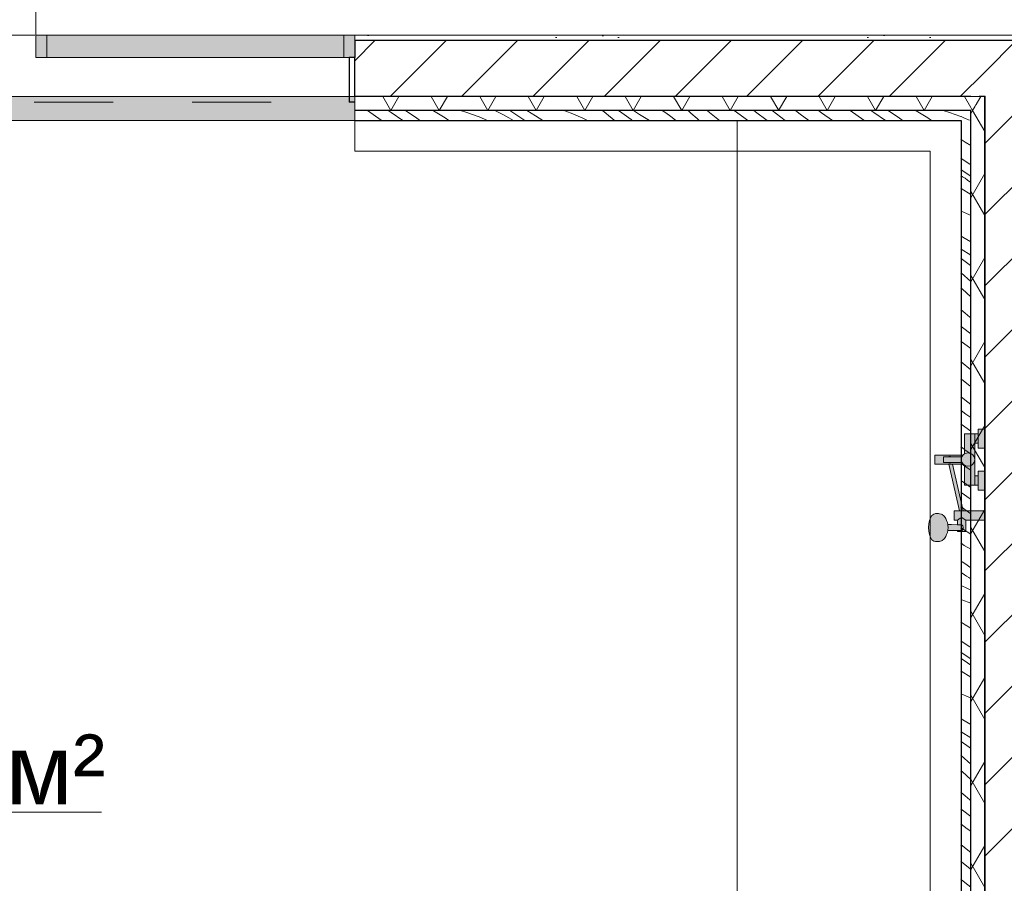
# Model space of a CAD drawing. Header units: millimetres. Extents: x -59761 to 112741, y -57975 to 46221.
# Tile 322 of 421: x 55952 to 59469, y -14610 to -11525. Entities that reach past the tile are written whole.
import ezdxf

# ---------------------------------------------------------------- set-up
doc = ezdxf.new("R2010")
doc.units = ezdxf.units.MM
doc.linetypes.add('Wipeout_Contour', pattern=[1000, 0, -1000])
doc.linetypes.add('Штриховая', pattern=[564.444447, 282.222223, -282.222223])
for name, color, linetype in [('Интерьер - конструкции мебели', 7, 'Continuous'), ('Интерьер - Мебель', 7, 'Continuous'), ('Интерьер - Оборудование', 7, 'Continuous'), ('Интерьер - Оборудование бань', 7, 'Continuous'), ('Конструктив - Стены Блок 200 нов', 7, 'Continuous'), ('УЛИЦА_Внутр отделка бань', 7, 'Continuous'), ('Элемент Модели - Зона', 7, 'Continuous')]:
    doc.layers.add(name, color=color, linetype=linetype)
doc.styles.add('СГЕНЕРИР_СТИЛЬ_1', font='arial.ttf')
pattern_1 = [(45, (-45000, -54000), (-127.27922, 127.27922), [])]
pattern_2 = [(45, (-45000, -53650), (-111.36932, 111.36932), [0, -105, 0, -157.5]), (110, (-44650, -53650), (148.00159, 53.86817), [0, -77, 0, -133])]
pattern_3 = [(60, (-45000, -54000), (-129.90381, 75), []), (120, (-45000, -54000), (129.90381, 75), [])]

# ---------------------------------------------------------------- blocks, each defined once
blk = doc.blocks.new('*X625', base_point=(2412685.8, -340475.5))
at = {"layer": 'УЛИЦА_Внутр отделка бань', "color": 7, "linetype": 'Continuous', "lineweight": 5}
for p, q in [((2517000.4, -298347.2), (2517003.5, -298348.3)), ((2517003.5, -298348.3), (2517010, -298350.9))]:
    blk.add_line(p, q, dxfattribs=at)
blk = doc.blocks.new('*X626', base_point=(2412685.8, -340475.5))
at = {"layer": 'УЛИЦА_Внутр отделка бань', "color": 7, "linetype": 'Continuous', "lineweight": 5}
blk.add_line((2517010, -298350.9), (2517033.5, -298360.5), dxfattribs=at)
blk = doc.blocks.new('*X627', base_point=(2412685.8, -340475.5))
at = {"layer": 'УЛИЦА_Внутр отделка бань', "color": 7, "linetype": 'Continuous', "lineweight": 5}
for p, q in [((2517033.5, -298360.5), (2517035.4, -298361.3)), ((2517015.7, -298438.1), (2517000.4, -298428.6)), ((2517035.4, -298450.1), (2517015.7, -298438.1)), ((2517032.3, -298517.2), (2517000.4, -298497.1)), ((2517035.4, -298519.1), (2517032.3, -298517.2)), ((2517035.4, -298560.1), (2517000.4, -298537.3)), ((2517005.9, -298561.6), (2517000.4, -298558.2)), ((2517014.9, -298567.4), (2517005.9, -298561.6)), ((2517023.8, -298573.5), (2517014.9, -298567.4)), ((2517032.5, -298579.7), (2517023.8, -298573.5)), ((2517035.4, -298581.8), (2517032.5, -298579.7)), ((2517000.4, -298603.4), (2517035.4, -298625.5)), ((2517028.5, -298697), (2517000.4, -298685.1)), ((2517035.4, -298700.5), (2517028.5, -298697)), ((2517006.9, -298777.7), (2517000.4, -298773.9)), ((2517035.4, -298793.9), (2517006.9, -298777.7)), ((2517035.4, -298841.6), (2517000.4, -298820)), ((2517029.1, -298875.1), (2517000.4, -298854.4)), ((2517035.4, -298935.9), (2517000.4, -298905.1)), ((2517035.4, -298879.6), (2517029.1, -298875.1)), ((2517005.7, -298963.8), (2517000.4, -298959.7)), ((2517035.4, -298990.2), (2517005.7, -298963.8)), ((2517015.6, -299049.1), (2517000.4, -299037.2)), ((2517031.7, -299063.2), (2517015.6, -299049.1)), ((2517035.4, -299066.3), (2517031.7, -299063.2)), ((2517006.4, -299100.5), (2517000.4, -299096.9)), ((2517035.4, -299122.5), (2517006.4, -299100.5)), ((2517022.6, -299166.3), (2517000.4, -299150.5)), ((2517035.4, -299175.4), (2517022.6, -299166.3)), ((2517035.4, -299251.6), (2517000.4, -299223.5)), ((2517008.8, -299290.5), (2517000.4, -299283.7)), ((2517031.6, -299308.5), (2517008.8, -299290.5)), ((2517035.4, -299311.5), (2517031.6, -299308.5)), ((2517014.4, -299359.1), (2517000.4, -299348.2)), ((2517035.4, -299374.9), (2517014.4, -299359.1)), ((2517017.9, -299409.3), (2517000.4, -299396.6)), ((2517035.4, -299421.7), (2517017.9, -299409.3)), ((2517035.4, -299470.7), (2517000.4, -299445.8)), ((2517019.3, -299540.5), (2517000.4, -299526.8)), ((2517035.4, -299551.7), (2517019.3, -299540.5)), ((2517022.5, -299601.3), (2517000.4, -299585.9)), ((2517035.4, -299610.1), (2517022.5, -299601.3)), ((2517002.1, -299648.5), (2517000.4, -299647.3)), ((2517035.4, -299671.5), (2517002.1, -299648.5)), ((2517033.6, -299712.2), (2517000.4, -299689.7)), ((2517035.4, -299713.4), (2517033.6, -299712.2)), ((2517035.4, -299765.8), (2517000.4, -299740.9)), ((2517005.5, -299819.8), (2517000.4, -299816.5)), ((2517035.4, -299838.5), (2517005.5, -299819.8)), ((2517012.3, -299878.5), (2517000.4, -299871.2)), ((2517035.4, -299892.2), (2517012.3, -299878.5)), ((2517004.2, -299937.5), (2517000.4, -299935.1)), ((2517013.6, -299943.4), (2517004.2, -299937.5)), ((2517035.4, -299958.4), (2517013.6, -299943.4)), ((2517004.6, -299978.3), (2517000.4, -299975.6)), ((2517012.5, -299983.3), (2517004.6, -299978.3)), ((2517020.4, -299988.3), (2517012.5, -299983.3)), ((2517028.3, -299993.3), (2517020.4, -299988.3)), ((2517035.4, -299997.8), (2517028.3, -299993.3)), ((2517000.4, -300022.3), (2517021.8, -300031.9)), ((2517021.8, -300031.9), (2517035.4, -300038.2)), ((2517000.4, -300071.4), (2517003.5, -300072.5)), ((2517003.5, -300072.5), (2517035.4, -300085.5)), ((2517015.7, -300162.3), (2517000.4, -300152.8)), ((2517035.4, -300174.3), (2517015.7, -300162.3)), ((2517032.3, -300241.4), (2517000.4, -300221.3)), ((2517035.4, -300243.3), (2517032.3, -300241.4)), ((2517035.4, -300284.3), (2517000.4, -300261.5)), ((2517005.9, -300285.8), (2517000.4, -300282.4)), ((2517014.9, -300291.6), (2517005.9, -300285.8)), ((2517023.8, -300297.7), (2517014.9, -300291.6)), ((2517032.5, -300303.9), (2517023.8, -300297.7)), ((2517035.4, -300306.1), (2517032.5, -300303.9)), ((2517000.4, -300327.6), (2517035.4, -300349.7)), ((2517028.5, -300421.2), (2517000.4, -300409.3)), ((2517035.4, -300424.7), (2517028.5, -300421.2)), ((2517006.9, -300501.9), (2517000.4, -300498.1)), ((2517035.4, -300518.1), (2517006.9, -300501.9)), ((2517035.4, -300565.8), (2517000.4, -300544.2)), ((2517029.1, -300599.3), (2517000.4, -300578.6)), ((2517035.4, -300660.1), (2517000.4, -300629.3)), ((2517035.4, -300603.8), (2517029.1, -300599.3)), ((2517005.7, -300688), (2517000.4, -300683.9)), ((2517035.4, -300714.4), (2517005.7, -300688)), ((2517015.6, -300773.3), (2517000.4, -300761.4)), ((2517031.7, -300787.5), (2517015.6, -300773.3)), ((2517035.4, -300790.5), (2517031.7, -300787.5)), ((2517006.4, -300824.7), (2517000.4, -300821.1)), ((2517035.4, -300846.7), (2517006.4, -300824.7)), ((2517022.6, -300890.5), (2517000.4, -300874.7)), ((2517035.4, -300899.7), (2517022.6, -300890.5)), ((2517035.4, -300975.8), (2517000.4, -300947.7)), ((2517008.8, -301014.7), (2517000.4, -301007.9)), ((2517031.6, -301032.7), (2517008.8, -301014.7)), ((2517035.4, -301035.8), (2517031.6, -301032.7)), ((2517014.4, -301083.3), (2517000.4, -301072.5)), ((2517035.4, -301099.1), (2517014.4, -301083.3))]:
    blk.add_line(p, q, dxfattribs=at)
blk = doc.blocks.new('*X636', base_point=(2412685.8, -340475.5))
at = {"layer": 'УЛИЦА_Внутр отделка бань', "color": 7, "linetype": 'Continuous', "lineweight": 5}
for p, q in [((2514929.2, -298360), (2514880.7, -298325.5)), ((2514964.5, -298332.8), (2514953.8, -298325.5)), ((2515006.3, -298360.5), (2514964.5, -298332.8)), ((2515042.4, -298343.4), (2515015.7, -298325.5)), ((2515051.6, -298349.5), (2515042.4, -298343.4)), ((2515115.7, -298326.7), (2515113.7, -298325.5)), ((2515157.2, -298351.4), (2515115.7, -298326.7)), ((2515212.5, -298325.5), (2515234.9, -298332.5)), ((2515234.9, -298332.5), (2515279.2, -298348.3)), ((2515335.2, -298325.5), (2515341.9, -298328.8)), ((2515341.9, -298328.8), (2515363.8, -298339.9)), ((2515363.8, -298339.9), (2515385.5, -298351.4)), ((2515442.1, -298360.5), (2515389.3, -298325.5)), ((2515480.5, -298344.7), (2515450, -298325.5)), ((2515506.1, -298360.5), (2515480.5, -298344.7)), ((2515608.3, -298334.9), (2515581.5, -298325.5)), ((2515649.1, -298352.1), (2515608.3, -298334.9)), ((2515720.9, -298326.8), (2515719.3, -298325.5)), ((2515731.7, -298335.2), (2515720.9, -298326.8)), ((2515742.5, -298343.8), (2515731.7, -298335.2)), ((2515753.1, -298352.6), (2515742.5, -298343.8)), ((2515788.3, -298333.3), (2515777.5, -298325.5)), ((2515822.1, -298357.8), (2515788.3, -298333.3)), ((2515852.1, -298338.9), (2515830.4, -298325.5)), ((2515887.8, -298360.5), (2515852.1, -298338.9)), ((2515946.5, -298333.9), (2515932.9, -298325.5)), ((2515964.2, -298346.2), (2515946.5, -298333.9)), ((2516035.6, -298335.1), (2516026.1, -298325.5)), ((2516057.5, -298354.2), (2516035.6, -298335.1)), ((2516101.6, -298332), (2516093.9, -298325.5)), ((2516137.2, -298360.5), (2516101.6, -298332)), ((2516224.5, -298349.9), (2516190.4, -298325.5)), ((2516266.4, -298329.9), (2516260.4, -298325.5)), ((2516308.6, -298360.5), (2516266.4, -298329.9)), ((2516372.6, -298360.5), (2516326, -298325.5)), ((2516426.5, -298338.4), (2516409.3, -298325.5)), ((2516457.2, -298360.5), (2516426.5, -298338.4)), ((2516502, -298333.6), (2516491, -298325.5)), ((2516541, -298360.5), (2516502, -298333.6)), ((2516653.4, -298360), (2516604.9, -298325.5)), ((2516688.7, -298332.8), (2516678, -298325.5)), ((2516730.6, -298360.5), (2516688.7, -298332.8)), ((2516766.6, -298343.4), (2516739.9, -298325.5)), ((2516775.8, -298349.5), (2516766.6, -298343.4)), ((2516839.9, -298326.7), (2516837.9, -298325.5)), ((2516881.4, -298351.4), (2516839.9, -298326.7)), ((2516936.7, -298325.5), (2516959.2, -298332.5)), ((2516959.2, -298332.5), (2517000.4, -298347.2)), ((2514930, -298360.5), (2514929.2, -298360)), ((2515060.9, -298355.6), (2515051.6, -298349.5)), ((2515068.5, -298360.5), (2515060.9, -298355.6)), ((2515170.8, -298360.5), (2515157.2, -298351.4)), ((2515279.2, -298348.3), (2515309.3, -298360.5)), ((2515385.5, -298351.4), (2515402.2, -298360.5)), ((2515665.8, -298360.5), (2515649.1, -298352.1)), ((2515762.5, -298360.5), (2515753.1, -298352.6)), ((2515825.9, -298360.5), (2515822.1, -298357.8)), ((2515981, -298359.4), (2515964.2, -298346.2)), ((2515982.3, -298360.5), (2515981, -298359.4)), ((2516064.9, -298360.5), (2516057.5, -298354.2)), ((2516239.5, -298360.5), (2516224.5, -298349.9)), ((2516654.2, -298360.5), (2516653.4, -298360)), ((2516785.1, -298355.6), (2516775.8, -298349.5)), ((2516792.7, -298360.5), (2516785.1, -298355.6)), ((2516895, -298360.5), (2516881.4, -298351.4))]:
    blk.add_line(p, q, dxfattribs=at)

msp = doc.modelspace()

# ---------------------------------------------------------------- hatches: boundary and pattern name
at = {"layer": 'Конструктив - Стены Блок 200 нов', "linetype": 'Continuous', "lineweight": 0}
for points in [[(56009.49, -11580), (56009.49, -11620), (56009.49, -11660), (56049.49, -11660), (56049.49, -11580)], [(57109.49, -11580), (56049.49, -11580), (56049.49, -11590), (57109.49, -11590)], [(57109.49, -11590), (56049.49, -11590), (56049.49, -11660), (57109.49, -11660)]]:
    msp.add_hatch(color=255, dxfattribs=at).paths.add_polyline_path(points)

# ---------------------------------------------------------------- linework, layer by layer
at = {"layer": 'Интерьер - конструкции мебели', "color": 7, "linetype": 'Continuous', "lineweight": 15, "flags": 128}
msp.add_lwpolyline([(51894.64, -15985, 0.4142136), (53184.64, -17275), (57914.66, -17275, 0.4142136), (59204.66, -15985), (59204.66, -11995), (58514.66, -11995), (58514.66, -15985, -0.4142136), (57914.66, -16585), (53184.64, -16585, -0.4142136), (52584.64, -15985), (52584.64, -11995), (51894.64, -11995)], format="xyb", close=True, dxfattribs=at)
at = {"layer": 'Интерьер - Оборудование', "color": 7, "linetype": 'Continuous', "lineweight": 5}
for p, q in [((59252.66, -13086.55), (59252.66, -13106.55)), ((59267.9, -13330.43), (59267.53, -13328.61)), ((59268.51, -13339.55), (59267.9, -13330.43)), ((59267.53, -13350.49), (59267.9, -13348.67)), ((59267.9, -13348.67), (59268.51, -13339.55))]:
    msp.add_line(p, q, dxfattribs=at)
for start, end in [(56.40326, 123.59674), (236.40326, 303.59674)]:
    msp.add_arc((59274.26, -13096.55), 11.97, start, end, dxfattribs=at)
at = {"layer": 'Интерьер - Оборудование бань', "color": 7, "linetype": 'Continuous', "lineweight": 15}
for points in [[(54049.49, -11885), (54049.49, -11995), (51894.64, -11995), (51894.64, -15985, 0.4142136), (53184.64, -17275), (57914.66, -17275, 0.4142136), (59204.66, -15985), (59204.66, -11995), (57149.49, -11995), (57149.49, -11885)], [(52584.64, -11885), (52584.64, -15985, 0.4142136), (53184.64, -16585), (57914.66, -16585, 0.4142136), (58514.66, -15985), (58514.66, -11885)]]:
    msp.add_lwpolyline(points, format="xyb", dxfattribs=at)
at = {"layer": 'Конструктив - Стены Блок 200 нов', "color": 7, "linetype": 'Continuous', "lineweight": 5}
for p, q in [((56009.49, -11580), (56009.49, -10760)), ((56009.49, -11580), (56009.49, -11620)), ((56049.49, -11580), (56009.49, -11580)), ((56049.49, -11660), (56049.49, -11580)), ((57109.49, -11580), (57109.49, -11660)), ((56009.49, -11620), (56009.49, -11660)), ((56009.49, -11660), (56049.49, -11660))]:
    msp.add_line(p, q, dxfattribs=at)
msp.add_arc((56009.49, -11580), 820, 90, 180, dxfattribs=at)
at = {"layer": 'Элемент Модели - Зона', "color": 7, "linetype": 'Continuous', "lineweight": 15}
msp.add_line((54944.19, -14355.47), (56244.77, -14355.47), dxfattribs=at)
at = {"layer": 'Элемент Модели - Зона', "color": 253, "linetype": 'Штриховая', "lineweight": 15, "flags": 128}
for points in [[(-8890, -17680), (-3119.74, -17680), (-3119.74, -14858.42), (142.53, -11594.86), (156.67, -11609), (156.67, -11580), (18300, -11580), (18300, -11600), (32399.73, -11600), (32399.73, -11580), (69081.36, -11580), (72316.72, -14823.47), (72320.06, -15158.11), (72320.06, -17695), (72360, -17695), (72360, -19700), (72120, -19700), (72120, -18300), (71700, -18300), (71700, -17900), (63300, -17900), (63300, -18300), (62700, -18300), (62700, -17900), (54320, -17900), (54320, -27030), (62700, -27030), (62700, -26350), (63300, -26350), (63300, -27540), (67380, -27540), (67380, -26630), (67500, -26630), (67500, -27660), (62920, -27660), (62920, -32819.89), (72120, -32819.89), (72120, -27750), (71650, -27750), (71650, -26250), (72120, -26250), (72120, -21200), (72360, -21200), (72360, -33849.94), (72120, -33849.94), (72120, -33059.89), (54320, -33059.89), (54320, -39349.94), (72120, -39349.94), (72120, -36299.94), (71700.06, -36299.94), (71700.06, -35674.44), (72120, -35674.44), (72120, -35349.94), (72360, -35349.94), (72360, -35679.94), (75850, -35679.94), (75850, -16794.88), (75238.88, -16794.88), (75238.88, -9000), (80700, -9000), (80700, -8700), (81300, -8700), (81300, -9000), (87517.1, -9000), (87517.1, -320), (85530, -320), (85530, 300), (84182.9, 300), (81300, 300), (81300, -300), (80700, -300), (80700, 212.5), (79799.78, 212.5), (72300, 212.5), (72300, -300), (71700, -300), (71700, 212.5), (63300, 212.5), (63300, -300), (62700, -300), (62700, 212.5), (54300, 212.5), (54300, -300), (53700, -300), (53700, 212.5), (45650, 212.5), (45650, -300), (45050, -300), (44950, -300), (44950, -5367.2), (32450.06, -5367.2), (32450.06, -200), (32450.06, 7690), (32460.06, 7690), (32460.06, 13850), (29720, 13850), (29720, 5730), (28964.53, 5730), (28964.53, 212), (27300.06, 212), (27300.06, -300), (26700.06, -300), (26700.06, 212), (18300, 212), (18300, -300), (17700, -300), (17700, 212), (16025.03, 212), (16025.03, -7500), (16025.03, -9042.59), (9300, -9042.59), (9300, -9300), (8700, -9300), (8700, -9042.59), (300, -9042.59), (300, -9300), (-300, -9300), (-300, -9042.59), (-8250, -9042.59), (-8250, -9300), (-8850, -9300), (-8850, -9042.59), (-8890, -9042.59)], [(51719.64, -11820), (51719.64, -17450), (59379.66, -17450), (59379.66, -11820)]]:
    msp.add_lwpolyline(points, close=True, dxfattribs=at)

# ---------------------------------------------------------------- texts
at = {"layer": 'Элемент Модели - Зона', "color": 7, "lineweight": 15, "insert": (55594.48, -14226.15), "char_height": 250, "attachment_point": 5, "style": 'СГЕНЕРИР_СТИЛЬ_1'}
msp.add_mtext('\\A1;{\\pqc;\\fArial|b0|i0|c204|p38;43,13 м²}', dxfattribs=at)

# ---------------------------------------------------------------- next in the draw order: wipeouts: each hides what was drawn before it
at = {"color": 254, "linetype": 'Wipeout_Contour', "lineweight": 0, "ltscale": 7604053.141598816}
msp.add_wipeout([(59379.66, -11820), (59399.66, -11800), (59379.66, -11800)], dxfattribs=at).dxf.layer = 'Конструктив - Стены Блок 200 нов'

# ---------------------------------------------------------------- next in the draw order: wipeouts: each hides what was drawn before it
at = {"color": 254, "linetype": 'Wipeout_Contour', "lineweight": 0, "ltscale": 7604242.067150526}
msp.add_wipeout([(59399.66, -11800), (59599.66, -11600), (59399.66, -11600)], dxfattribs=at).dxf.layer = 'Конструктив - Стены Блок 200 нов'
at = {"color": 254, "linetype": 'Wipeout_Contour', "lineweight": 0, "ltscale": 10140093.92058853}
msp.add_wipeout([(59379.66, -11820), (59379.66, -17450), (59399.66, -17450), (59399.66, -11820)], dxfattribs=at).dxf.layer = 'Конструктив - Стены Блок 200 нов'

# ---------------------------------------------------------------- next in the draw order: hatches: boundary and pattern name
at = {"layer": 'Конструктив - Стены Блок 200 нов', "linetype": 'Continuous', "lineweight": 5}
h = msp.add_hatch(dxfattribs=at)
h.set_pattern_fill('БЛОКИ_БЕТОННЫЕ_ЭФФЕКТИВН_2D', style=0, pattern_type=2)
h.set_pattern_definition(pattern_1)
h.paths.add_polyline_path([(59399.66, -11800), (59599.66, -11600), (59399.66, -11600)])
h = msp.add_hatch(dxfattribs=at)
h.set_pattern_fill('ШТУКАТУРКА__ГИПС_01_000D', color=252, style=0, pattern_type=2)
h.set_pattern_definition(pattern_2)
h.paths.add_polyline_path([(59379.66, -11820), (59379.66, -17450), (59399.66, -17450), (59399.66, -11820)])

# ---------------------------------------------------------------- next in the draw order: wipeouts: each hides what was drawn before it
at = {"color": 254, "linetype": 'Wipeout_Contour', "lineweight": 0, "ltscale": 7604074.480884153}
msp.add_wipeout([(59379.66, -11820), (59399.66, -11820), (59399.66, -11800)], dxfattribs=at).dxf.layer = 'Конструктив - Стены Блок 200 нов'

# ---------------------------------------------------------------- next in the draw order: linework, layer by layer
at = {"layer": 'Конструктив - Стены Блок 200 нов', "color": 7, "linetype": 'Continuous', "lineweight": 30, "flags": 128}
msp.add_lwpolyline([(59379.66, -11820), (59379.66, -17450)], dxfattribs=at)

# ---------------------------------------------------------------- next in the draw order: wipeouts: each hides what was drawn before it
at = {"color": 254, "linetype": 'Wipeout_Contour', "lineweight": 0, "ltscale": 10140526.09858276}
msp.add_wipeout([(59399.66, -11800), (59399.66, -17450), (59599.66, -17450), (59599.66, -11800)], dxfattribs=at).dxf.layer = 'Конструктив - Стены Блок 200 нов'

# ---------------------------------------------------------------- next in the draw order: hatches: boundary and pattern name
at = {"layer": 'Конструктив - Стены Блок 200 нов', "linetype": 'Continuous', "lineweight": 5}
h = msp.add_hatch(dxfattribs=at)
h.set_pattern_fill('БЛОКИ_БЕТОННЫЕ_ЭФФЕКТИВН_2D', style=0, pattern_type=2)
h.set_pattern_definition(pattern_1)
h.paths.add_polyline_path([(59399.66, -11800), (59399.66, -17450), (59599.66, -17450), (59599.66, -11800)])

# ---------------------------------------------------------------- next in the draw order: wipeouts: each hides what was drawn before it
at = {"color": 254, "linetype": 'Wipeout_Contour', "lineweight": 0, "ltscale": 7604463.329841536}
msp.add_wipeout([(59399.66, -11800), (59599.66, -11800), (59599.66, -11600)], dxfattribs=at).dxf.layer = 'Конструктив - Стены Блок 200 нов'

# ---------------------------------------------------------------- next in the draw order: hatches: boundary and pattern name
at = {"layer": 'Конструктив - Стены Блок 200 нов', "linetype": 'Continuous', "lineweight": 5}
h = msp.add_hatch(dxfattribs=at)
h.set_pattern_fill('БЛОКИ_БЕТОННЫЕ_ЭФФЕКТИВН_2D', style=0, pattern_type=2)
h.set_pattern_definition(pattern_1)
h.paths.add_polyline_path([(59399.66, -11800), (59599.66, -11800), (59599.66, -11600)])

# ---------------------------------------------------------------- next in the draw order: linework, layer by layer
at = {"layer": 'Конструктив - Стены Блок 200 нов', "color": 7, "linetype": 'Continuous', "lineweight": 30}
for p, q in [((59599.66, -11600), (59399.66, -11600)), ((59399.66, -11800), (59379.66, -11800)), ((59399.66, -11800), (59399.66, -17450))]:
    msp.add_line(p, q, dxfattribs=at)
msp.add_point((59399.66, -11800), dxfattribs=at)

# ---------------------------------------------------------------- next in the draw order: wipeouts: each hides what was drawn before it
at = {"color": 254, "linetype": 'Wipeout_Contour', "lineweight": 0, "ltscale": 10134616.06762324}
msp.add_wipeout([(57149.49, -11600), (59599.66, -11600), (59599.66, -11580), (57149.49, -11580)], dxfattribs=at).dxf.layer = 'Конструктив - Стены Блок 200 нов'
at = {"color": 254, "linetype": 'Wipeout_Contour', "lineweight": 0, "ltscale": 10134282.68787701}
msp.add_wipeout([(57149.49, -11800), (57149.49, -11820), (59379.66, -11820), (59379.66, -11800)], dxfattribs=at).dxf.layer = 'Конструктив - Стены Блок 200 нов'

# ---------------------------------------------------------------- next in the draw order: hatches: boundary and pattern name
at = {"layer": 'Конструктив - Стены Блок 200 нов', "linetype": 'Continuous', "lineweight": 5}
h = msp.add_hatch(dxfattribs=at)
h.set_pattern_fill('ШТУКАТУРКА__ГИПС_01_000D', color=252, style=0, pattern_type=2)
h.set_pattern_definition(pattern_2)
h.paths.add_polyline_path([(57149.49, -11600), (59599.66, -11600), (59599.66, -11580), (57149.49, -11580)])
h = msp.add_hatch(dxfattribs=at)
h.set_pattern_fill('ШТУКАТУРКА__ГИПС_01_000D', color=252, style=0, pattern_type=2)
h.set_pattern_definition(pattern_2)
h.paths.add_polyline_path([(57149.49, -11800), (57149.49, -11820), (59379.66, -11820), (59379.66, -11800)])

# ---------------------------------------------------------------- next in the draw order: linework, layer by layer
at = {"layer": 'Конструктив - Стены Блок 200 нов', "color": 7, "linetype": 'Continuous', "lineweight": 5}
for q in [(56009.49, -11580), (57109.49, -11580)]:
    msp.add_line((57149.49, -11580), q, dxfattribs=at)
at = {"layer": 'Конструктив - Стены Блок 200 нов', "color": 7, "linetype": 'Continuous', "lineweight": 5, "flags": 128}
msp.add_lwpolyline([(59599.66, -11580), (57149.49, -11580)], dxfattribs=at)

# ---------------------------------------------------------------- next in the draw order: wipeouts: each hides what was drawn before it
at = {"color": 254, "linetype": 'Wipeout_Contour', "lineweight": 0, "ltscale": 12666716.77161619}
msp.add_wipeout([(57149.49, -11600), (57149.49, -11660), (57149.49, -11800), (59399.66, -11800), (59399.66, -11600)], dxfattribs=at).dxf.layer = 'Конструктив - Стены Блок 200 нов'

# ---------------------------------------------------------------- next in the draw order: hatches: boundary and pattern name
at = {"layer": 'Конструктив - Стены Блок 200 нов', "linetype": 'Continuous', "lineweight": 5}
h = msp.add_hatch(dxfattribs=at)
h.set_pattern_fill('БЛОКИ_БЕТОННЫЕ_ЭФФЕКТИВН_2D', style=0, pattern_type=2)
h.set_pattern_definition(pattern_1)
h.paths.add_polyline_path([(57149.49, -11600), (57149.49, -11660), (57149.49, -11800), (59399.66, -11800), (59399.66, -11600)])

# ---------------------------------------------------------------- next in the draw order: linework, layer by layer
at = {"layer": 'Конструктив - Стены Блок 200 нов', "color": 7, "linetype": 'Continuous', "lineweight": 5}
msp.add_line((57149.49, -11580), (57149.49, -11600), dxfattribs=at)
msp.add_line((57149.49, -11580), (57149.49, -11600), dxfattribs=at)
msp.add_line((57149.49, -11580), (57149.49, -11600), dxfattribs=at)
at = {"layer": 'Конструктив - Стены Блок 200 нов', "color": 7, "linetype": 'Continuous', "lineweight": 30}
for p, q in [((59399.66, -11600), (57149.49, -11600)), ((59599.66, -11600), (59399.66, -11600)), ((59399.66, -11800), (59379.66, -11800))]:
    msp.add_line(p, q, dxfattribs=at)

# ---------------------------------------------------------------- next in the draw order: wipeouts: each hides what was drawn before it
at = {"color": 254, "linetype": 'Wipeout_Contour', "lineweight": 0, "ltscale": 12662242.3637241}
msp.add_wipeout([(57129.49, -11820), (57149.49, -11820), (57149.49, -11800), (57149.49, -11660), (57129.49, -11660)], dxfattribs=at).dxf.layer = 'Конструктив - Стены Блок 200 нов'

# ---------------------------------------------------------------- next in the draw order: hatches: boundary and pattern name
at = {"layer": 'Конструктив - Стены Блок 200 нов', "linetype": 'Continuous', "lineweight": 0}
msp.add_hatch(color=255, dxfattribs=at).paths.add_polyline_path([(57109.49, -11580), (57109.49, -11660), (57149.49, -11660), (57149.49, -11580)])

# ---------------------------------------------------------------- next in the draw order: linework, layer by layer
at = {"layer": 'Интерьер - Мебель', "color": 7, "linetype": 'Continuous', "lineweight": 15}
msp.add_lwpolyline([(54049.49, -11820), (51719.64, -11820), (51719.64, -17680), (59379.66, -17680), (59379.66, -11820), (57149.49, -11820), (57149.49, -11905)], dxfattribs=at)
at = {"layer": 'Конструктив - Стены Блок 200 нов', "color": 7, "linetype": 'Continuous', "lineweight": 5}
for p, q in [((57149.49, -11660), (57149.49, -11580)), ((57149.49, -11660), (56009.49, -11660)), ((57109.49, -11660), (57149.49, -11660))]:
    msp.add_line(p, q, dxfattribs=at)
at = {"layer": 'Конструктив - Стены Блок 200 нов', "color": 7, "linetype": 'Continuous', "lineweight": 30}
for p, q in [((57149.49, -11600), (57149.49, -11660)), ((57149.49, -11600), (57149.49, -11660)), ((57149.49, -11600), (57149.49, -11660)), ((57129.49, -11660), (57129.49, -11820)), ((57149.49, -11660), (57129.49, -11660)), ((57129.49, -11660), (57129.49, -11820)), ((57149.49, -11800), (57149.49, -11660)), ((57149.49, -11800), (59379.66, -11800)), ((57149.49, -11820), (57129.49, -11820)), ((57149.49, -11820), (57129.49, -11820))]:
    msp.add_line(p, q, dxfattribs=at)
at = {"layer": 'Конструктив - Стены Блок 200 нов', "color": 7, "linetype": 'Continuous', "lineweight": 30, "flags": 128}
msp.add_lwpolyline([(57149.49, -11820), (59379.66, -11820)], dxfattribs=at)

# ---------------------------------------------------------------- next in the draw order: wipeouts: each hides what was drawn before it
at = {"color": 254, "linetype": 'Wipeout_Contour', "lineweight": 0, "ltscale": 7603997.089305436}
msp.add_wipeout([(59349.66, -11800), (59349.66, -11850), (59399.66, -11800)], dxfattribs=at).dxf.layer = 'УЛИЦА_Внутр отделка бань'

# ---------------------------------------------------------------- next in the draw order: hatches: boundary and pattern name
at = {"layer": 'УЛИЦА_Внутр отделка бань', "linetype": 'Continuous', "lineweight": 5}
h = msp.add_hatch(dxfattribs=at)
h.set_pattern_fill('ИЗОЛЯЦИЯ_02_000D', style=0, pattern_type=2)
h.set_pattern_definition(pattern_3)
h.paths.add_polyline_path([(59349.66, -11800), (59349.66, -11850), (59399.66, -11800)])

# ---------------------------------------------------------------- next in the draw order: wipeouts: each hides what was drawn before it
at = {"color": 254, "linetype": 'Wipeout_Contour', "lineweight": 0, "ltscale": 7603893.811915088}
msp.add_wipeout([(59314.66, -11850), (59314.66, -11885), (59349.66, -11850)], dxfattribs=at).dxf.layer = 'УЛИЦА_Внутр отделка бань'

# ---------------------------------------------------------------- next in the draw order: block references
at = {"layer": 'УЛИЦА_Внутр отделка бань', "color": 7, "lineweight": 30}
msp.add_blockref('*X625', (-45000, -54000), dxfattribs=at)

# ---------------------------------------------------------------- next in the draw order: wipeouts: each hides what was drawn before it
at = {"color": 254, "linetype": 'Wipeout_Contour', "lineweight": 0, "ltscale": 7604051.750868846}
msp.add_wipeout([(59349.66, -11850), (59399.66, -11850), (59399.66, -11800)], dxfattribs=at).dxf.layer = 'УЛИЦА_Внутр отделка бань'

# ---------------------------------------------------------------- next in the draw order: hatches: boundary and pattern name
at = {"layer": 'УЛИЦА_Внутр отделка бань', "linetype": 'Continuous', "lineweight": 5}
h = msp.add_hatch(dxfattribs=at)
h.set_pattern_fill('ИЗОЛЯЦИЯ_02_000D', style=0, pattern_type=2)
h.set_pattern_definition(pattern_3)
h.paths.add_polyline_path([(59349.66, -11850), (59399.66, -11850), (59399.66, -11800)])

# ---------------------------------------------------------------- next in the draw order: linework, layer by layer
at = {"layer": 'УЛИЦА_Внутр отделка бань', "color": 7, "linetype": 'Continuous', "lineweight": 5, "flags": 128}
msp.add_lwpolyline([(59399.66, -11800), (59349.66, -11800)], dxfattribs=at)

# ---------------------------------------------------------------- next in the draw order: wipeouts: each hides what was drawn before it
at = {"color": 254, "linetype": 'Wipeout_Contour', "lineweight": 0, "ltscale": 10140034.21473486}
msp.add_wipeout([(59399.66, -11850), (59349.66, -11850), (59349.66, -17420), (59399.66, -17420)], dxfattribs=at).dxf.layer = 'УЛИЦА_Внутр отделка бань'

# ---------------------------------------------------------------- next in the draw order: hatches: boundary and pattern name
at = {"layer": 'УЛИЦА_Внутр отделка бань', "linetype": 'Continuous', "lineweight": 5}
h = msp.add_hatch(dxfattribs=at)
h.set_pattern_fill('ИЗОЛЯЦИЯ_02_000D', style=0, pattern_type=2)
h.set_pattern_definition(pattern_3)
h.paths.add_polyline_path([(59399.66, -11850), (59349.66, -11850), (59349.66, -17420), (59399.66, -17420)])

# ---------------------------------------------------------------- next in the draw order: linework, layer by layer
at = {"layer": 'Интерьер - Оборудование', "color": 7, "linetype": 'Continuous', "lineweight": 5}
for p, q in [((59375.66, -13038.55), (59375.66, -13004.55)), ((59375.66, -13154.55), (59375.66, -13188.55))]:
    msp.add_line(p, q, dxfattribs=at)
at = {"layer": 'УЛИЦА_Внутр отделка бань', "color": 7, "linetype": 'Continuous', "lineweight": 30, "flags": 128}
msp.add_lwpolyline([(59399.66, -17470), (59399.66, -11800)], dxfattribs=at)

# ---------------------------------------------------------------- next in the draw order: wipeouts: each hides what was drawn before it
at = {"color": 254, "linetype": 'Wipeout_Contour', "lineweight": 0, "ltscale": 7603931.812991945}
msp.add_wipeout([(59314.66, -11885), (59349.66, -11885), (59349.66, -11850)], dxfattribs=at).dxf.layer = 'УЛИЦА_Внутр отделка бань'

# ---------------------------------------------------------------- next in the draw order: linework, layer by layer
at = {"layer": 'УЛИЦА_Внутр отделка бань', "color": 7, "linetype": 'Continuous', "lineweight": 30}
msp.add_line((59349.66, -11850), (59314.66, -11850), dxfattribs=at)

# ---------------------------------------------------------------- next in the draw order: block references
at = {"layer": 'УЛИЦА_Внутр отделка бань', "color": 7, "lineweight": 30}
msp.add_blockref('*X626', (-45000, -54000), dxfattribs=at)

# ---------------------------------------------------------------- next in the draw order: wipeouts: each hides what was drawn before it
at = {"color": 254, "linetype": 'Wipeout_Contour', "lineweight": 0, "ltscale": 10139865.26766487}
msp.add_wipeout([(59349.66, -11885), (59314.66, -11885), (59314.66, -17385), (59349.66, -17385)], dxfattribs=at).dxf.layer = 'УЛИЦА_Внутр отделка бань'

# ---------------------------------------------------------------- next in the draw order: hatches: boundary and pattern name
at = {"layer": 'Интерьер - Оборудование', "linetype": 'Continuous', "lineweight": 0}
for points in [[(59220.96, -13080.36), (59220.96, -13112.74), (59271.38, -13112.74), (59284.71, -13112.74), (59321.94, -13112.74, 0.0646403), (59326.66, -13116.72), (59326.66, -13188.55), (59375.66, -13188.55), (59375.66, -13205.55), (59399.66, -13205.55), (59399.66, -13137.55), (59375.66, -13137.55), (59375.66, -13154.55), (59363.66, -13154.55), (59363.66, -13038.55), (59375.66, -13038.55), (59375.66, -13055.55), (59399.66, -13055.55), (59399.66, -12987.55), (59375.66, -12987.55), (59375.66, -13004.55), (59326.66, -13004.55), (59326.66, -13076.38, 0.0646403), (59321.94, -13080.36)], [(59309.34, -13279.55), (59322.68, -13279.55), (59284.71, -13112.74), (59271.38, -13112.74)], [(59201.9, -13314.55), (59199.41, -13326.61), (59198.55, -13339.55), (59199.41, -13352.49), (59201.9, -13364.55), (59205.88, -13374.91), (59211.05, -13382.85), (59217.08, -13387.85), (59223.55, -13389.55), (59234.81, -13389.55), (59238.17, -13389.04), (59244.58, -13387.35), (59247.52, -13385.91), (59253.31, -13381.11), (59255.4, -13379.05), (59260.12, -13371.8), (59263.34, -13364.48), (59266.14, -13357.18), (59267.53, -13350.49), (59280.74, -13350.05), (59301.72, -13349.75), (59301.72, -13353.55), (59314.6, -13353.55), (59314.6, -13349.56), (59315.29, -13349.55), (59318.73, -13349.55), (59318.73, -13353.55), (59331.61, -13353.55), (59331.61, -13313.55), (59399.66, -13313.55), (59399.66, -13279.55), (59289.66, -13279.55), (59289.66, -13313.55), (59301.72, -13313.55), (59301.72, -13329.35), (59280.74, -13329.05), (59267.53, -13328.61), (59266.14, -13321.92), (59263.34, -13314.62), (59260.12, -13307.3), (59255.4, -13300.05), (59253.31, -13297.99), (59247.52, -13293.2), (59244.58, -13291.75), (59238.17, -13290.06), (59234.81, -13289.55), (59223.55, -13289.55), (59217.08, -13291.25), (59211.05, -13296.25), (59205.88, -13304.19)]]:
    msp.add_hatch(color=255, dxfattribs=at).paths.add_polyline_path(points)

# ---------------------------------------------------------------- next in the draw order: linework, layer by layer
at = {"layer": 'Интерьер - Оборудование', "color": 7, "linetype": 'Continuous', "lineweight": 5}
for p, q in [((59363.66, -13038.55), (59363.66, -13004.55)), ((59317.85, -13086.55), (59252.66, -13086.55)), ((59252.66, -13106.55), (59317.85, -13106.55)), ((59363.66, -13154.55), (59363.66, -13188.55)), ((59311.12, -13306.39), (59301.72, -13313.55)), ((59315.29, -13329.55), (59301.72, -13329.35)), ((59317, -13329.79), (59315.29, -13329.55)), ((59318.58, -13330.49), (59317, -13329.79)), ((59319.94, -13331.6), (59318.58, -13330.49)), ((59322.8, -13306.52), (59331.61, -13313.55)), ((59315.29, -13349.55), (59301.72, -13349.75)), ((59305.57, -13349.69), (59305.57, -13353.55)), ((59315.29, -13349.55), (59317, -13349.31)), ((59317, -13349.31), (59318.58, -13348.61)), ((59318.58, -13348.61), (59319.94, -13347.5)), ((59318.73, -13348.49), (59318.73, -13349.55)), ((59320.99, -13333.05), (59319.94, -13331.6)), ((59319.94, -13347.5), (59320.99, -13346.05)), ((59321.65, -13334.74), (59320.99, -13333.05)), ((59320.99, -13346.05), (59321.65, -13344.36)), ((59321.87, -13336.55), (59321.65, -13334.74)), ((59321.65, -13344.36), (59321.87, -13342.55)), ((59321.87, -13342.55), (59321.87, -13336.55))]:
    msp.add_line(p, q, dxfattribs=at)
at = {"layer": 'Интерьер - Оборудование', "color": 7, "linetype": 'Continuous', "lineweight": 5, "flags": 128}
msp.add_lwpolyline([(59220.96, -13080.36), (59220.96, -13112.74), (59271.38, -13112.74), (59284.71, -13112.74), (59321.94, -13112.74, 0.0646403), (59326.66, -13116.72), (59326.66, -13188.55), (59375.66, -13188.55), (59375.66, -13205.55), (59399.66, -13205.55), (59399.66, -13137.55), (59375.66, -13137.55), (59375.66, -13154.55), (59363.66, -13154.55), (59363.66, -13038.55), (59375.66, -13038.55), (59375.66, -13055.55), (59399.66, -13055.55), (59399.66, -12987.55), (59375.66, -12987.55), (59375.66, -13004.55), (59326.66, -13004.55), (59326.66, -13076.38, 0.0646403), (59321.94, -13080.36)], format="xyb", close=True, dxfattribs=at)
for points in [[(59309.34, -13279.55), (59322.68, -13279.55), (59284.71, -13112.74), (59271.38, -13112.74)], [(59201.9, -13314.55), (59199.41, -13326.61), (59198.55, -13339.55), (59199.41, -13352.49), (59201.9, -13364.55), (59205.88, -13374.91), (59211.05, -13382.85), (59217.08, -13387.85), (59223.55, -13389.55), (59234.81, -13389.55), (59238.17, -13389.04), (59244.58, -13387.35), (59247.52, -13385.91), (59253.31, -13381.11), (59255.4, -13379.05), (59260.12, -13371.8), (59263.34, -13364.48), (59266.14, -13357.18), (59267.53, -13350.49), (59280.74, -13350.05), (59301.72, -13349.75), (59301.72, -13353.55), (59314.6, -13353.55), (59314.6, -13349.56), (59315.29, -13349.55), (59318.73, -13349.55), (59318.73, -13353.55), (59331.61, -13353.55), (59331.61, -13313.55), (59399.66, -13313.55), (59399.66, -13279.55), (59289.66, -13279.55), (59289.66, -13313.55), (59301.72, -13313.55), (59301.72, -13329.35), (59280.74, -13329.05), (59267.53, -13328.61), (59266.14, -13321.92), (59263.34, -13314.62), (59260.12, -13307.3), (59255.4, -13300.05), (59253.31, -13297.99), (59247.52, -13293.2), (59244.58, -13291.75), (59238.17, -13290.06), (59234.81, -13289.55), (59223.55, -13289.55), (59217.08, -13291.25), (59211.05, -13296.25), (59205.88, -13304.19)]]:
    msp.add_lwpolyline(points, close=True, dxfattribs=at)
at = {"layer": 'Интерьер - Оборудование', "color": 7, "linetype": 'Continuous', "lineweight": 5}
msp.add_circle((59339.66, -13096.55), 24, dxfattribs=at)
msp.add_arc((59316.87, -13313.95), 9.5, 51.42228, 127.29721, dxfattribs=at)
at = {"layer": 'УЛИЦА_Внутр отделка бань', "color": 7, "linetype": 'Continuous', "lineweight": 30}
for p, q in [((59349.66, -11885), (59349.66, -11850)), ((59349.66, -17385), (59349.66, -11885))]:
    msp.add_line(p, q, dxfattribs=at)
at = {"layer": 'УЛИЦА_Внутр отделка бань', "color": 7, "linetype": 'Continuous', "lineweight": 30, "flags": 128}
msp.add_lwpolyline([(59314.66, -11885), (59314.66, -17385)], dxfattribs=at)

# ---------------------------------------------------------------- next in the draw order: block references
at = {"layer": 'УЛИЦА_Внутр отделка бань', "color": 7, "lineweight": 30}
msp.add_blockref('*X627', (-45000, -54000), dxfattribs=at)

# ---------------------------------------------------------------- next in the draw order: wipeouts: each hides what was drawn before it
at = {"color": 254, "linetype": 'Wipeout_Contour', "lineweight": 0, "ltscale": 10134230.16939809}
msp.add_wipeout([(57149.49, -11800), (57149.49, -11850), (59349.66, -11850), (59349.66, -11800)], dxfattribs=at).dxf.layer = 'УЛИЦА_Внутр отделка бань'

# ---------------------------------------------------------------- next in the draw order: hatches: boundary and pattern name
at = {"layer": 'УЛИЦА_Внутр отделка бань', "linetype": 'Continuous', "lineweight": 5}
h = msp.add_hatch(dxfattribs=at)
h.set_pattern_fill('ИЗОЛЯЦИЯ_02_000D', style=0, pattern_type=2)
h.set_pattern_definition(pattern_3)
h.paths.add_polyline_path([(57149.49, -11800), (57149.49, -11850), (59349.66, -11850), (59349.66, -11800)])

# ---------------------------------------------------------------- next in the draw order: linework, layer by layer
at = {"layer": 'УЛИЦА_Внутр отделка бань', "color": 7, "linetype": 'Continuous', "lineweight": 15}
msp.add_line((54049.49, -11800), (57149.49, -11800), dxfattribs=at)
at = {"layer": 'УЛИЦА_Внутр отделка бань', "color": 7, "linetype": 'Continuous', "lineweight": 30, "flags": 128}
msp.add_lwpolyline([(59349.66, -11800), (57149.49, -11800)], dxfattribs=at)

# ---------------------------------------------------------------- next in the draw order: wipeouts: each hides what was drawn before it
at = {"color": 254, "linetype": 'Wipeout_Contour', "lineweight": 0, "ltscale": 10134180.67294925}
msp.add_wipeout([(57149.49, -11850), (57149.49, -11885), (59314.66, -11885), (59314.66, -11850)], dxfattribs=at).dxf.layer = 'УЛИЦА_Внутр отделка бань'

# ---------------------------------------------------------------- next in the draw order: hatches: boundary and pattern name
at = {"layer": 'УЛИЦА_Внутр отделка бань', "linetype": 'Continuous', "lineweight": 0}
msp.add_hatch(color=255, dxfattribs=at).paths.add_polyline_path([(57149.49, -11885), (57149.49, -11800), (54049.49, -11800), (54049.49, -11885)])

# ---------------------------------------------------------------- next in the draw order: linework, layer by layer
at = {"layer": 'УЛИЦА_Внутр отделка бань', "color": 7, "linetype": 'Continuous', "lineweight": 5}
msp.add_line((57149.49, -11850), (57149.49, -11800), dxfattribs=at)
msp.add_line((57149.49, -11850), (57149.49, -11800), dxfattribs=at)
at = {"layer": 'УЛИЦА_Внутр отделка бань', "color": 7, "linetype": 'Continuous', "lineweight": 30}
for p, q in [((59314.66, -11850), (57149.49, -11850)), ((59349.66, -11850), (59314.66, -11850))]:
    msp.add_line(p, q, dxfattribs=at)
at = {"layer": 'УЛИЦА_Внутр отделка бань', "color": 214, "linetype": 'Continuous', "lineweight": 15}
msp.add_line((57149.49, -11885), (57149.49, -11850), dxfattribs=at)
msp.add_line((57149.49, -11885), (57149.49, -11850), dxfattribs=at)
at = {"layer": 'УЛИЦА_Внутр отделка бань', "color": 7, "linetype": 'Continuous', "lineweight": 15}
msp.add_line((54049.49, -11885), (57149.49, -11885), dxfattribs=at)
at = {"layer": 'УЛИЦА_Внутр отделка бань', "color": 7, "linetype": 'Continuous', "lineweight": 30, "flags": 128}
msp.add_lwpolyline([(57149.49, -11885), (59314.66, -11885)], dxfattribs=at)

# ---------------------------------------------------------------- next in the draw order: block references
at = {"layer": 'УЛИЦА_Внутр отделка бань', "color": 7, "lineweight": 30}
msp.add_blockref('*X636', (-45000, -54000), dxfattribs=at)

doc.saveas('drawing.dxf')
